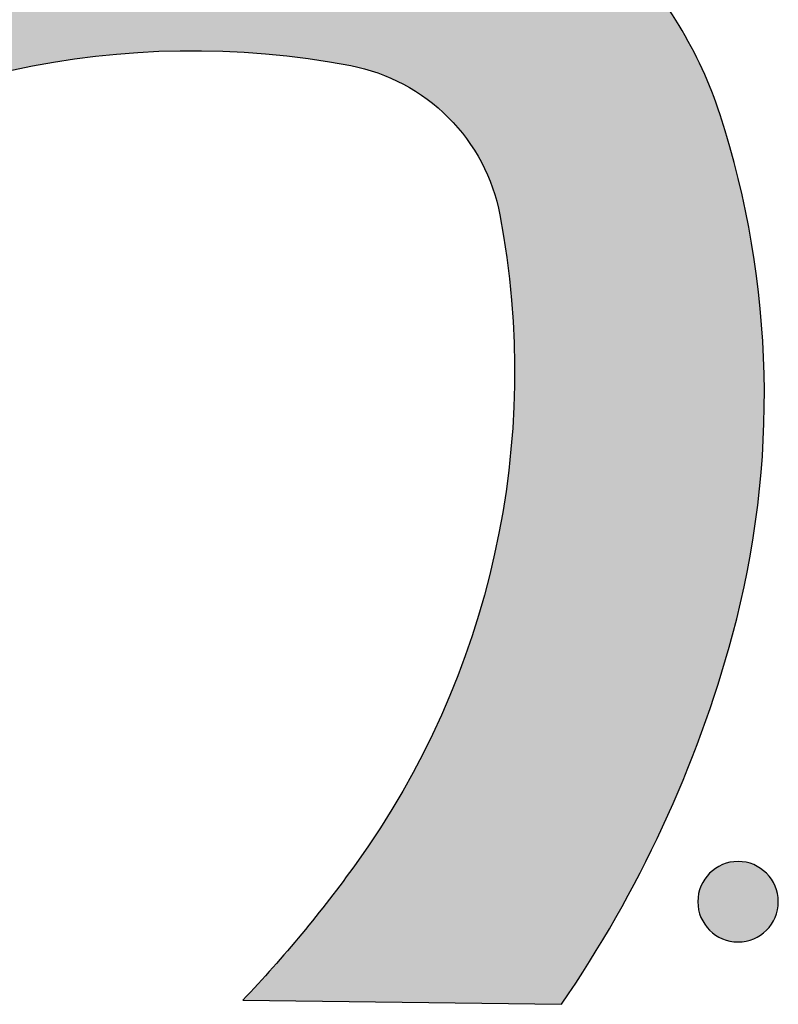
# Model space of a CAD drawing. Header units: millimetres. Extents: x -3873 to -97, y 912 to 4165.
# Tile 350 of 725: x -3081 to -3047, y 1685 to 1728. Entities that reach past the tile are written whole.
import ezdxf

# ---------------------------------------------------------------- set-up
doc = ezdxf.new("R2010")
doc.units = ezdxf.units.MM
doc.layers.add('pattern', color=7, linetype='Continuous', true_color=0x000000)

msp = doc.modelspace()

# ---------------------------------------------------------------- hatches: boundary and pattern name
at = {"layer": 'pattern'}
for points in [[(-3094.687, 1720.174), (-3093.934, 1720.699), (-3093.166, 1721.207), (-3092.381, 1721.698), (-3091.581, 1722.172), (-3090.766, 1722.627), (-3089.937, 1723.063), (-3089.094, 1723.479), (-3088.239, 1723.875), (-3087.372, 1724.25), (-3086.493, 1724.604), (-3085.604, 1724.936), (-3084.706, 1725.245), (-3083.798, 1725.532), (-3082.882, 1725.795), (-3081.96, 1726.036), (-3081.031, 1726.252), (-3080.097, 1726.445), (-3079.159, 1726.613), (-3078.217, 1726.757), (-3077.273, 1726.877), (-3076.327, 1726.973), (-3075.381, 1727.044), (-3074.435, 1727.091), (-3073.49, 1727.114), (-3072.548, 1727.112), (-3071.609, 1727.087), (-3070.673, 1727.039), (-3069.743, 1726.967), (-3068.818, 1726.872), (-3067.899, 1726.755), (-3066.988, 1726.615), (-3066.085, 1726.454), (-3065.936, 1726.424), (-3065.787, 1726.391), (-3065.638, 1726.355), (-3065.49, 1726.317), (-3065.342, 1726.275), (-3065.194, 1726.231), (-3065.048, 1726.184), (-3064.901, 1726.134), (-3064.756, 1726.082), (-3064.611, 1726.027), (-3064.468, 1725.968), (-3064.325, 1725.908), (-3064.183, 1725.844), (-3064.043, 1725.778), (-3063.904, 1725.709), (-3063.766, 1725.637), (-3063.629, 1725.563), (-3063.494, 1725.486), (-3063.36, 1725.407), (-3063.228, 1725.326), (-3063.098, 1725.242), (-3062.969, 1725.155), (-3062.842, 1725.067), (-3062.717, 1724.976), (-3062.594, 1724.883), (-3062.473, 1724.787), (-3062.353, 1724.69), (-3062.236, 1724.591), (-3062.121, 1724.489), (-3062.008, 1724.386), (-3061.897, 1724.281), (-3061.789, 1724.175), (-3061.682, 1724.066), (-3061.578, 1723.955), (-3061.475, 1723.842), (-3061.374, 1723.726), (-3061.275, 1723.609), (-3061.178, 1723.49), (-3061.082, 1723.368), (-3060.99, 1723.245), (-3060.899, 1723.12), (-3060.81, 1722.993), (-3060.724, 1722.864), (-3060.641, 1722.733), (-3060.559, 1722.601), (-3060.48, 1722.467), (-3060.404, 1722.332), (-3060.33, 1722.195), (-3060.259, 1722.057), (-3060.19, 1721.918), (-3060.124, 1721.777), (-3060.061, 1721.635), (-3060, 1721.492), (-3059.942, 1721.349), (-3059.887, 1721.204), (-3059.835, 1721.058), (-3059.785, 1720.912), (-3059.739, 1720.765), (-3059.695, 1720.618), (-3059.654, 1720.47), (-3059.616, 1720.321), (-3059.58, 1720.172), (-3059.548, 1720.023), (-3059.518, 1719.874), (-3059.358, 1718.971), (-3059.221, 1718.059), (-3059.105, 1717.141), (-3059.012, 1716.216), (-3058.942, 1715.285), (-3058.895, 1714.349), (-3058.872, 1713.41), (-3058.872, 1712.468), (-3058.897, 1711.523), (-3058.946, 1710.577), (-3059.019, 1709.631), (-3059.116, 1708.685), (-3059.238, 1707.742), (-3059.384, 1706.8), (-3059.554, 1705.862), (-3059.748, 1704.928), (-3059.966, 1704), (-3060.208, 1703.078), (-3060.474, 1702.163), (-3060.762, 1701.256), (-3061.073, 1700.358), (-3061.407, 1699.469), (-3061.762, 1698.592), (-3062.139, 1697.725), (-3062.536, 1696.87), (-3062.954, 1696.029), (-3063.392, 1695.201), (-3063.848, 1694.387), (-3064.323, 1693.587), (-3064.816, 1692.804), (-3065.326, 1692.036), (-3065.852, 1691.284), (-3067.022, 1689.715), (-3068.246, 1688.186), (-3069.522, 1686.7), (-3070.848, 1685.26), (-3056.804, 1685.079), (-3056.177, 1686.01), (-3055.57, 1686.956), (-3054.982, 1687.916), (-3054.414, 1688.888), (-3053.865, 1689.874), (-3053.338, 1690.872), (-3052.831, 1691.881), (-3052.346, 1692.9), (-3051.882, 1693.93), (-3051.44, 1694.969), (-3051.02, 1696.016), (-3050.623, 1697.072), (-3050.249, 1698.135), (-3049.897, 1699.204), (-3049.569, 1700.279), (-3049.264, 1701.359), (-3049.082, 1702.053), (-3048.912, 1702.751), (-3048.754, 1703.455), (-3048.609, 1704.162), (-3048.476, 1704.874), (-3048.356, 1705.589), (-3048.248, 1706.307), (-3048.154, 1707.028), (-3048.072, 1707.752), (-3048.003, 1708.478), (-3047.948, 1709.205), (-3047.905, 1709.935), (-3047.876, 1710.665), (-3047.86, 1711.396), (-3047.857, 1712.127), (-3047.868, 1712.859), (-3047.892, 1713.59), (-3047.929, 1714.321), (-3047.98, 1715.05), (-3048.043, 1715.778), (-3048.12, 1716.505), (-3048.21, 1717.229), (-3048.313, 1717.951), (-3048.429, 1718.67), (-3048.557, 1719.386), (-3048.698, 1720.098), (-3048.852, 1720.807), (-3049.019, 1721.511), (-3049.197, 1722.211), (-3049.388, 1722.906), (-3049.59, 1723.596), (-3049.805, 1724.281), (-3049.978, 1724.792), (-3050.167, 1725.3), (-3050.372, 1725.804), (-3050.591, 1726.302), (-3050.826, 1726.794), (-3051.075, 1727.28), (-3051.339, 1727.759), (-3051.618, 1728.23), (-3051.91, 1728.692), (-3052.215, 1729.146), (-3052.533, 1729.589), (-3052.864, 1730.023), (-3053.207, 1730.446), (-3053.562, 1730.858), (-3053.928, 1731.258), (-3054.304, 1731.646), (-3054.691, 1732.022), (-3055.09, 1732.389), (-3055.501, 1732.744), (-3055.923, 1733.088), (-3056.356, 1733.42), (-3056.8, 1733.739), (-3057.252, 1734.045), (-3057.714, 1734.338), (-3058.185, 1734.617), (-3058.663, 1734.882), (-3059.148, 1735.133), (-3059.64, 1735.368), (-3060.138, 1735.589), (-3060.641, 1735.794), (-3061.149, 1735.984), (-3061.66, 1736.159), (-3062.344, 1736.374), (-3063.034, 1736.578), (-3063.729, 1736.77), (-3064.428, 1736.95), (-3065.132, 1737.118), (-3065.841, 1737.273), (-3066.553, 1737.415), (-3067.268, 1737.545), (-3067.987, 1737.663), (-3068.709, 1737.767), (-3069.433, 1737.858), (-3070.159, 1737.936), (-3070.887, 1738.001), (-3071.616, 1738.053), (-3072.347, 1738.092), (-3073.078, 1738.117), (-3073.809, 1738.129), (-3074.541, 1738.128), (-3075.272, 1738.113), (-3076.002, 1738.085), (-3076.732, 1738.044), (-3077.46, 1737.99), (-3078.185, 1737.923), (-3078.909, 1737.842), (-3079.631, 1737.749), (-3080.349, 1737.643), (-3081.064, 1737.524), (-3081.776, 1737.393), (-3082.484, 1737.249), (-3083.187, 1737.092), (-3083.887, 1736.924), (-3084.581, 1736.743), (-3085.661, 1736.44), (-3086.737, 1736.114), (-3087.807, 1735.764), (-3088.87, 1735.392), (-3089.927, 1734.997), (-3090.975, 1734.579), (-3092.015, 1734.139), (-3093.045, 1733.678), (-3094.066, 1733.194), (-3095.076, 1732.689), (-3096.074, 1732.164), (-3097.061, 1731.617), (-3098.035, 1731.051), (-3098.996, 1730.464), (-3099.943, 1729.859), (-3100.875, 1729.234), (-3100.721, 1715.19), (-3099.278, 1716.513), (-3097.79, 1717.786), (-3096.258, 1719.007)], [(-3050.27, 1690.856), (-3050.242, 1690.883), (-3050.212, 1690.91), (-3050.183, 1690.937), (-3050.152, 1690.963), (-3050.12, 1690.989), (-3050.088, 1691.014), (-3050.054, 1691.039), (-3050.02, 1691.063), (-3049.985, 1691.086), (-3049.95, 1691.109), (-3049.913, 1691.131), (-3049.876, 1691.152), (-3049.838, 1691.173), (-3049.799, 1691.192), (-3049.76, 1691.211), (-3049.719, 1691.229), (-3049.679, 1691.246), (-3049.637, 1691.262), (-3049.595, 1691.277), (-3049.553, 1691.291), (-3049.51, 1691.304), (-3049.466, 1691.316), (-3049.423, 1691.327), (-3049.378, 1691.337), (-3049.334, 1691.346), (-3049.289, 1691.353), (-3049.243, 1691.36), (-3049.198, 1691.365), (-3049.152, 1691.369), (-3049.106, 1691.372), (-3049.061, 1691.374), (-3049.015, 1691.374), (-3048.969, 1691.374), (-3048.923, 1691.372), (-3048.877, 1691.369), (-3048.831, 1691.365), (-3048.786, 1691.359), (-3048.741, 1691.353), (-3048.696, 1691.345), (-3048.651, 1691.336), (-3048.607, 1691.326), (-3048.563, 1691.315), (-3048.519, 1691.303), (-3048.476, 1691.29), (-3048.434, 1691.276), (-3048.392, 1691.261), (-3048.351, 1691.245), (-3048.31, 1691.228), (-3048.27, 1691.21), (-3048.231, 1691.191), (-3048.192, 1691.171), (-3048.154, 1691.151), (-3048.117, 1691.129), (-3048.08, 1691.107), (-3048.044, 1691.084), (-3048.01, 1691.061), (-3047.975, 1691.037), (-3047.942, 1691.012), (-3047.91, 1690.987), (-3047.878, 1690.961), (-3047.847, 1690.935), (-3047.818, 1690.908), (-3047.789, 1690.881), (-3047.76, 1690.853), (-3047.733, 1690.825), (-3047.706, 1690.796), (-3047.679, 1690.766), (-3047.653, 1690.735), (-3047.627, 1690.704), (-3047.602, 1690.671), (-3047.577, 1690.638), (-3047.553, 1690.604), (-3047.53, 1690.569), (-3047.507, 1690.533), (-3047.485, 1690.497), (-3047.464, 1690.459), (-3047.444, 1690.421), (-3047.424, 1690.383), (-3047.405, 1690.343), (-3047.387, 1690.303), (-3047.37, 1690.262), (-3047.354, 1690.221), (-3047.339, 1690.179), (-3047.325, 1690.137), (-3047.312, 1690.094), (-3047.3, 1690.05), (-3047.289, 1690.006), (-3047.279, 1689.962), (-3047.271, 1689.917), (-3047.263, 1689.872), (-3047.257, 1689.827), (-3047.251, 1689.781), (-3047.247, 1689.736), (-3047.244, 1689.69), (-3047.243, 1689.644), (-3047.242, 1689.598), (-3047.243, 1689.552), (-3047.244, 1689.506), (-3047.247, 1689.461), (-3047.252, 1689.415), (-3047.257, 1689.37), (-3047.264, 1689.324), (-3047.271, 1689.279), (-3047.28, 1689.235), (-3047.29, 1689.19), (-3047.301, 1689.147), (-3047.313, 1689.103), (-3047.326, 1689.06), (-3047.34, 1689.018), (-3047.355, 1688.976), (-3047.372, 1688.934), (-3047.389, 1688.894), (-3047.407, 1688.854), (-3047.425, 1688.814), (-3047.445, 1688.775), (-3047.466, 1688.737), (-3047.487, 1688.7), (-3047.509, 1688.664), (-3047.532, 1688.628), (-3047.555, 1688.593), (-3047.579, 1688.559), (-3047.604, 1688.526), (-3047.629, 1688.493), (-3047.655, 1688.462), (-3047.681, 1688.431), (-3047.708, 1688.401), (-3047.735, 1688.372), (-3047.763, 1688.344), (-3047.791, 1688.317), (-3047.82, 1688.289), (-3047.85, 1688.263), (-3047.881, 1688.237), (-3047.912, 1688.211), (-3047.945, 1688.186), (-3047.978, 1688.161), (-3048.012, 1688.137), (-3048.047, 1688.114), (-3048.083, 1688.091), (-3048.12, 1688.069), (-3048.157, 1688.048), (-3048.195, 1688.027), (-3048.234, 1688.008), (-3048.273, 1687.989), (-3048.313, 1687.971), (-3048.354, 1687.954), (-3048.395, 1687.938), (-3048.437, 1687.923), (-3048.48, 1687.909), (-3048.523, 1687.896), (-3048.566, 1687.884), (-3048.61, 1687.873), (-3048.654, 1687.863), (-3048.699, 1687.854), (-3048.744, 1687.847), (-3048.789, 1687.84), (-3048.835, 1687.835), (-3048.88, 1687.831), (-3048.926, 1687.828), (-3048.972, 1687.826), (-3049.018, 1687.826), (-3049.064, 1687.826), (-3049.11, 1687.828), (-3049.156, 1687.831), (-3049.201, 1687.835), (-3049.247, 1687.841), (-3049.292, 1687.847), (-3049.337, 1687.855), (-3049.382, 1687.864), (-3049.426, 1687.874), (-3049.47, 1687.885), (-3049.513, 1687.897), (-3049.556, 1687.91), (-3049.599, 1687.924), (-3049.641, 1687.939), (-3049.682, 1687.955), (-3049.723, 1687.972), (-3049.763, 1687.99), (-3049.802, 1688.009), (-3049.841, 1688.029), (-3049.879, 1688.049), (-3049.916, 1688.071), (-3049.952, 1688.093), (-3049.988, 1688.115), (-3050.023, 1688.139), (-3050.057, 1688.163), (-3050.09, 1688.188), (-3050.123, 1688.213), (-3050.154, 1688.239), (-3050.185, 1688.265), (-3050.215, 1688.292), (-3050.244, 1688.319), (-3050.272, 1688.347), (-3050.3, 1688.375), (-3050.327, 1688.404), (-3050.353, 1688.434), (-3050.38, 1688.464), (-3050.405, 1688.496), (-3050.431, 1688.529), (-3050.455, 1688.562), (-3050.479, 1688.596), (-3050.503, 1688.631), (-3050.525, 1688.667), (-3050.547, 1688.703), (-3050.569, 1688.74), (-3050.589, 1688.778), (-3050.609, 1688.817), (-3050.627, 1688.857), (-3050.645, 1688.897), (-3050.662, 1688.938), (-3050.678, 1688.979), (-3050.693, 1689.021), (-3050.708, 1689.063), (-3050.721, 1689.106), (-3050.733, 1689.15), (-3050.743, 1689.194), (-3050.753, 1689.238), (-3050.762, 1689.283), (-3050.77, 1689.328), (-3050.776, 1689.373), (-3050.781, 1689.418), (-3050.785, 1689.464), (-3050.788, 1689.51), (-3050.79, 1689.556), (-3050.791, 1689.602), (-3050.79, 1689.648), (-3050.788, 1689.693), (-3050.785, 1689.739), (-3050.781, 1689.785), (-3050.776, 1689.83), (-3050.769, 1689.876), (-3050.761, 1689.921), (-3050.753, 1689.965), (-3050.743, 1690.009), (-3050.732, 1690.053), (-3050.72, 1690.097), (-3050.706, 1690.14), (-3050.692, 1690.182), (-3050.677, 1690.224), (-3050.661, 1690.265), (-3050.644, 1690.306), (-3050.626, 1690.346), (-3050.607, 1690.386), (-3050.587, 1690.424), (-3050.567, 1690.462), (-3050.546, 1690.5), (-3050.524, 1690.536), (-3050.501, 1690.572), (-3050.477, 1690.607), (-3050.453, 1690.641), (-3050.429, 1690.674), (-3050.403, 1690.706), (-3050.377, 1690.738), (-3050.351, 1690.769), (-3050.324, 1690.799), (-3050.297, 1690.828)]]:
    msp.add_hatch(color=256, dxfattribs=at).paths.add_polyline_path(points, flags=0)

# ---------------------------------------------------------------- linework, layer by layer
msp.add_line((-3070.848, 1685.26), (-3056.804, 1685.079), dxfattribs=at)
at = {"layer": 'pattern', "extrusion": (0, 0, -1)}
msp.add_circle((3049.016, 1689.6), 1.774, dxfattribs=at)
at = {"layer": 'pattern'}
for centre, radius, start, end in [((-3067.363, 1718.612), 18.45, 17.8942, 44.9454), ((-3088.122, 1711.909), 40.266, 344.8107, 17.8942), ((-3100.845, 1715.363), 53.449, 325.4868, 344.8107)]:
    msp.add_arc(centre, radius, start, end, dxfattribs=at)
at = {"layer": 'pattern', "extrusion": (0, 0, -1)}
for centre, radius, start, end in [((3073.067, 1689.981), 37.135, 54.3958, 100.8374), ((3067.639, 1718.335), 8.266, 100.8374, 135.0546), ((3067.639, 1718.335), 8.266, 135.0546, 169.2718), ((3096.004, 1712.961), 37.135, 169.2718, 215.7134), ((3111.964, 1724.436), 56.792, 215.7134, 223.6152)]:
    msp.add_arc(centre, radius, start, end, dxfattribs=at)

doc.saveas('drawing.dxf')
